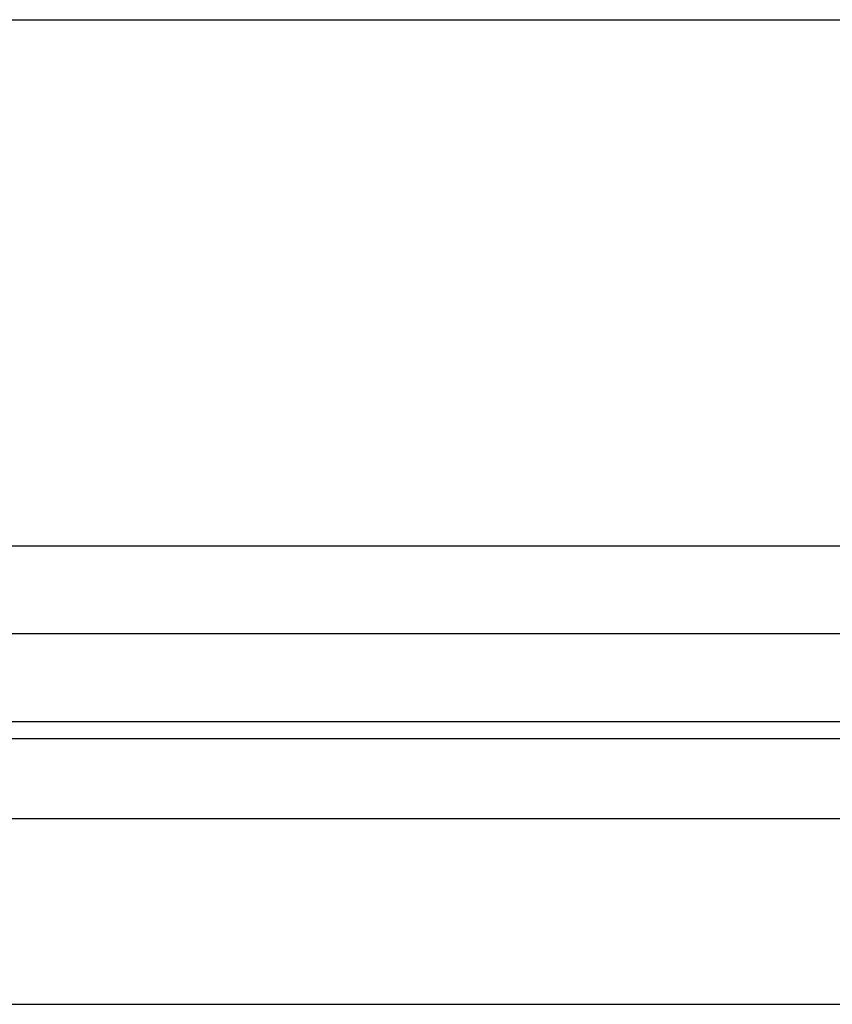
# Model space of a CAD drawing. Header units: millimetres. Extents: x -200 to 200, y -75 to 78.
# Tile 263 of 357: x 184.26 to 185.53, y -67.57 to -66.03. Entities that reach past the tile are written whole.
import ezdxf

# ---------------------------------------------------------------- set-up
doc = ezdxf.new("R2010")
doc.units = ezdxf.units.MM
doc.header["$MEASUREMENT"] = 0
doc.layers.add('LAYER 01', color=21, linetype='Continuous')

msp = doc.modelspace()

# ---------------------------------------------------------------- linework, layer by layer
at = {"layer": 'LAYER 01'}
for p, q in [((-200, -66.0347, 63.7285), (200, -66.0347, 63.7285)), ((-200, -66.8548, 66.7318), (200, -66.8548, 66.7318)), ((-200, -66.9918, 66.3174), (200, -66.9918, 66.3174)), ((-200, -67.1288, 65.903), (200, -67.1288, 65.903)), ((-200, -67.1555, 58.3772), (200, -67.1555, 58.3772)), ((-200, -67.2802, 62.306), (200, -67.2802, 62.306)), ((-200, -67.5698, 43.1674), (200, -67.5698, 43.1674))]:
    msp.add_line(p, q, dxfattribs=at)

doc.saveas('drawing.dxf')
